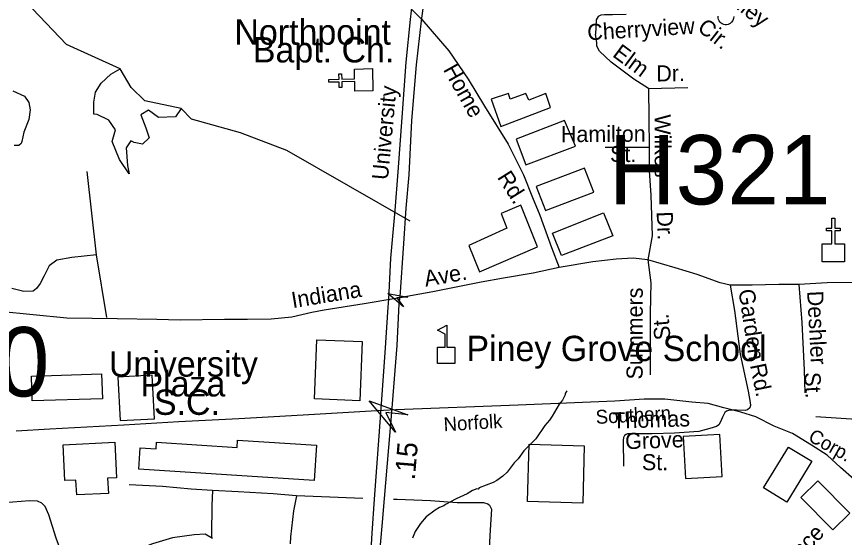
# Model space of a CAD drawing. Extents: x 1547597 to 1699558, y 810033 to 920809.
# Drawn here: x 1620222 to 1625114, y 876415 to 879496 of the extents above; entities that cross this region are included whole.
import ezdxf

# ---------------------------------------------------------------- set-up
doc = ezdxf.new("R2010")
doc.units = 0
for name, color, linetype in [('Exist Cultural Church CELL', 7, 'Continuous'), ('Exist Cultural Church Label', 7, 'Continuous'), ('Exist Cultural Educational Facility High CELL', 7, 'Continuous'), ('Exist Cultural Educational Facility High Label', 7, 'Continuous'), ('Exist Cultural Shopping Center Building Label', 7, 'Continuous'), ('Exist Cultural Warehouse Building Footprint', 7, 'Continuous'), ('Exist Hydrographic Creek Single Shore', 7, 'Continuous'), ('Exist Hydrographic Misc Water Feature', 7, 'Continuous'), ('Exist Railroad Mainline', 7, 'Continuous'), ('Exist Railroad Mainline Label', 7, 'Continuous'), ('Exist Road Non-System Type 51', 7, 'Continuous'), ('Exist Road Non-System Type 51 Label', 7, 'Continuous'), ('Exist Road Primary US Structure Non-Sys NCDOT Attributed CELL', 7, 'Continuous'), ('Exist Road Primary US Structure Non-Sys NCDOT Number Label', 7, 'Continuous'), ('Exist Road Primary US Structure RailRoad Attributed CELL', 7, 'Continuous'), ('Exist Road Primary US Structure RailRoad Number Label', 7, 'Continuous'), ('Exist Road Secondary Mileage Hundredths English Label', 7, 'Continuous'), ('Exist Road Secondary Type 51 Divided Attributed', 7, 'Continuous'), ('Exist Road Secondary Type 51 Label', 7, 'Continuous')]:
    doc.layers.add(name, color=color, linetype=linetype)

msp = doc.modelspace()

# ---------------------------------------------------------------- linework, layer by layer
at = {"layer": 'Exist Cultural Church CELL'}
for points in [[(1622221.6, 879054.1), (1622219.8, 879111), (1622143.7, 879108.8), (1622144.6, 879076.8), (1622128.7, 879076.4), (1622127.8, 879108.4), (1622067.7, 879106.7), (1622067.2, 879122.7), (1622127.3, 879124.4), (1622126.4, 879156.4), (1622142.4, 879156.8), (1622143.3, 879124.8), (1622219.4, 879127), (1622217.9, 879184.6), (1622324.3, 879187.7), (1622328, 879057.1)], [(1624982.9, 878151.5), (1625039.8, 878151.6), (1625039.8, 878227.8), (1625007.8, 878227.8), (1625007.8, 878243.7), (1625039.8, 878243.7), (1625039.8, 878303.9), (1625055.9, 878303.9), (1625055.9, 878243.7), (1625087.9, 878243.7), (1625087.9, 878227.8), (1625055.9, 878227.8), (1625055.9, 878151.6), (1625113.5, 878151.5), (1625113.5, 878045.1), (1624982.9, 878045.1)]]:
    msp.add_lwpolyline(points, close=True, dxfattribs=at)
at = {"layer": 'Exist Cultural Educational Facility High CELL'}
msp.add_lwpolyline([(1622709.2, 877443.4), (1622709.2, 877541.4), (1622755.2, 877541.4), (1622755.2, 877616.5), (1622708.2, 877640.7), (1622764.8, 877669.9), (1622764.8, 877541.4), (1622810.9, 877541.4), (1622810.9, 877443.4)], close=True, dxfattribs=at)
at = {"layer": 'Exist Cultural Warehouse Building Footprint'}
for points in [[(1623082.4, 878845.9), (1623376, 878958.1), (1623348.7, 879040.6), (1623247.9, 879000.8), (1623231.9, 879040.9), (1623139.1, 879006.7), (1623127.8, 879040.9), (1623026.4, 879006.1)], [(1623230.9, 878618.8), (1623524.4, 878728.3), (1623460.4, 878880.6), (1623174.8, 878771.1)], [(1623347.2, 878348), (1623632.8, 878457.5), (1623576.8, 878599.1), (1623291.2, 878489.6)], [(1622958, 877986.8), (1623299.6, 878133.7), (1623200.9, 878379.5), (1623086.1, 878331.4), (1623118.2, 878243.2), (1622895, 878141.6)], [(1623389.3, 878214), (1623690.8, 878334.2), (1623744.2, 878197.9), (1623442.6, 878083.1)], [(1622263.2, 877573.4), (1622249.3, 877224), (1621982.8, 877234.7), (1621996.7, 877584.1)], [(1620314, 877223.3), (1620309.6, 877369.4), (1620724.6, 877382), (1620729.1, 877235.8)], [(1621037.8, 877117.2), (1621023.5, 877374.5), (1620820.6, 877363.3), (1620834.9, 877106)], [(1624378, 877023), (1624161.3, 877012.2), (1624173.6, 876764.7), (1624390.3, 876775.5)], [(1620497.4, 876963.6), (1620802.1, 876977.9), (1620811.9, 876768.2), (1620760.3, 876765.8), (1620764.6, 876675), (1620577.2, 876666.2), (1620573.1, 876754.3), (1620507.3, 876751.2)], [(1621980.3, 876751.7), (1620944.5, 876818.9), (1620952.7, 876945.3), (1621046.9, 876939.2), (1621049.4, 876977.7), (1621525.1, 876946.8), (1621528, 876991.4), (1621993.8, 876961.2)], [(1623240.7, 876627.5), (1623250.1, 876966.9), (1623576.3, 876957.9), (1623566.9, 876618.4)], [(1624782.1, 876949.5), (1624920, 876866.1), (1624773.8, 876624.5), (1624635.9, 876707.9)], [(1625144.6, 876558.7), (1624956.5, 876750.1), (1624856.8, 876652.1), (1625044.9, 876460.7)]]:
    msp.add_lwpolyline(points, close=True, dxfattribs=at)
at = {"layer": 'Exist Hydrographic Creek Single Shore'}
msp.add_lwpolyline([(1622546.8, 878285.5), (1621818.8, 878704.1), (1621544.8, 878808.2), (1621256.3, 878888.2), (1621195.4, 878951.3), (1620980.2, 878997), (1620899.8, 879075.3), (1620834.5, 879186.3), (1620517.8, 879331.2), (1619993.1, 879879.4), (1619926.5, 880193.1), (1619730.8, 880315.7), (1619631.8, 880360.4), (1619101, 880365.3), (1618807.5, 880406.4), (1618411, 880610.2), (1618255.7, 880602.3)], dxfattribs=at)
at = {"layer": 'Exist Hydrographic Misc Water Feature'}
for points in [[(1621195.4, 878951.3), (1621161.6, 878902.8), (1621060.1, 878898.7), (1621001.3, 878941.4), (1620956.6, 878915), (1620985, 878837.8), (1621005.3, 878778.9), (1620966.8, 878740.3), (1620916.1, 878750.4), (1620897.8, 878760.6), (1620869.4, 878720), (1620877.5, 878614.4), (1620887.6, 878565.6), (1620830.8, 878650.9), (1620786.2, 878756.5), (1620806.5, 878825.6), (1620767.9, 878882.5), (1620698.9, 878917), (1620678.6, 878919), (1620678.6, 878990.1), (1620688.8, 879049), (1620721.3, 879101.8), (1620778.1, 879154.6), (1620834.5, 879186.3)], [(1623473.9, 877282.7), (1623463.7, 877266.8), (1623463.5, 877258.8), (1623447.1, 877227.2), (1623428.6, 877203.5), (1623387.5, 877132.2), (1623371.2, 877108.4), (1623342.7, 877077), (1623289.4, 876997.8), (1623218.3, 876927.1), (1623185.6, 876879.6), (1623161.2, 876856), (1623120.3, 876800.8), (1623096, 876777.2), (1623059.6, 876751.8), (1623037.5, 876740.2), (1622954.9, 876707.6), (1622948.9, 876701.6), (1622940.9, 876701.7), (1622916.7, 876692.2), (1622884.4, 876672.7), (1622820, 876643.8), (1622755.5, 876610.9), (1622747.3, 876603), (1622721.2, 876591.5), (1622694.9, 876575.9), (1622642.3, 876536.8), (1622607.8, 876497.4), (1622577, 876449.9), (1622562.4, 876410.1)]]:
    msp.add_lwpolyline(points, dxfattribs=at)
at = {"layer": 'Exist Railroad Mainline'}
msp.add_lwpolyline([(1625171.6, 876757.1), (1625089.7, 876827.9), (1625010.6, 876901.3), (1624919.9, 876961.8), (1624806.3, 877029.4), (1624698.4, 877074.1), (1624590.5, 877128.8), (1624501.3, 877156.1), (1624401.1, 877182), (1624309.1, 877206.4), (1624211.3, 877215.1), (1624051.6, 877233.8), (1623930.8, 877232.3), (1623757.1, 877220.8), (1623518.7, 877212.2), (1623185.7, 877198.1), (1622462.4, 877170.4), (1622317.7, 877162.6), (1621915.1, 877139.2), (1621535.6, 877116.5), (1621181.3, 877098.7), (1620856.8, 877078.2), (1620417.7, 877055.5), (1620220, 877044.3)], dxfattribs=at)
at = {"layer": 'Exist Road Non-System Type 51'}
for p, q in [((1622616.9, 879478.6), (1622555.5, 879539.5)), ((1623955.3, 879070.9), (1624189.1, 879076.2)), ((1623959.4, 878721), (1623699.5, 878721.9)), ((1625213.6, 877111.3), (1624945, 877128.3))]:
    msp.add_line(p, q, dxfattribs=at)
for points in [[(1622616.9, 879478.6), (1622776.5, 879292.4), (1622889.7, 879125.4), (1622987.3, 878964.9), (1623126.8, 878741.7), (1623217.4, 878560.3), (1623270, 878424.6), (1623313, 878321.3), (1623383.6, 878130.2), (1623428.3, 878011.4)], [(1623824.1, 879507.4), (1623743.9, 879506.2), (1623696.8, 879506.2), (1623674.1, 879504.5), (1623658.5, 879495.7), (1623646.3, 879476.5), (1623642.8, 879391.1)], [(1624459.4, 879496.4), (1624458.7, 879484.6), (1624453.9, 879471.9), (1624446.7, 879461.6), (1624437.5, 879454.2), (1624427, 879449.4), (1624417.4, 879447.6), (1624408.6, 879447.6), (1624400.4, 879449.1), (1624392.1, 879452.3), (1624384.9, 879456.6), (1624378.9, 879462.4), (1624373.8, 879469.5), (1624369.5, 879477.4), (1624367.1, 879486.6), (1624366.8, 879497.4)], [(1623955.3, 879070.9), (1623870, 879125.9), (1623735.1, 879225.5), (1623665.4, 879291.7), (1623651.5, 879319.6), (1623649.7, 879340.5), (1623642.8, 879391.1)], [(1620200.9, 879055.5), (1620268.3, 879025.6), (1620294.5, 878988.1), (1620302, 878943.2), (1620294.5, 878887), (1620264.5, 878812.1), (1620253.3, 878756), (1620249.6, 878744.8), (1620234.6, 878733.5), (1620208.4, 878733.5)], [(1623955.3, 879070.9), (1623957.3, 878895), (1623959.4, 878721)], [(1623959.4, 878721), (1623959.8, 878582.9), (1623970.3, 878439), (1623977.6, 878198.9), (1623951.8, 878057.6)], [(1620754.7, 877715.2), (1620694.8, 878085.8), (1620638.7, 878580)], [(1620694.8, 878085.8), (1620548.9, 878070.8), (1620459.1, 878055.9), (1620414.2, 878022.2), (1620384.3, 877962.3), (1620361.8, 877917.3), (1620339.4, 877887.4), (1620320.7, 877872.4), (1620264.5, 877868.7), (1620193.4, 877887.4)], [(1623951.8, 878057.6), (1623865.9, 878066.1), (1623764.3, 878061.2), (1623627.9, 878045.8), (1623428.3, 878011.4)], [(1624439.3, 877907.5), (1624378.8, 877920.8), (1624243.3, 877970.5), (1624112.7, 878010.4), (1623951.8, 878057.6)], [(1623951.8, 878057.6), (1623970.6, 877921.1), (1623966.5, 877741.1), (1623966.3, 877531.2), (1623966.5, 877377.3)], [(1623428.3, 878011.4), (1623275.2, 877978.7), (1623099.7, 877947.7), (1622967.2, 877925.3), (1622682.4, 877868.5), (1622451.4, 877826.7)], [(1624439.3, 877907.5), (1624464.3, 877757.6), (1624497.5, 877499.2), (1624545.1, 877280.7), (1624556.1, 877213.4), (1624558.2, 877196.4), (1624553.9, 877182.6), (1624541.8, 877169.3), (1624527, 877165.6), (1624475.8, 877167.6), (1624444, 877167.9), (1624428.3, 877166.6), (1624415.8, 877162.2), (1624407.2, 877153.6), (1624393.5, 877126.5), (1624381.1, 877098.7), (1624371.6, 877081.3), (1624356.7, 877071), (1624318.7, 877059.3), (1624252.5, 877042.1), (1624108.6, 877031.8), (1623976.6, 877027.3), (1623860.6, 877027), (1623832.7, 877027), (1623823.5, 877024.2), (1623814.5, 877017.2), (1623808.9, 877005.9), (1623806.4, 876989.3), (1623808.5, 876837.2)], [(1624843.9, 877911.1), (1624726.6, 877911.1), (1624568.1, 877906.3), (1624439.3, 877907.5)], [(1625178.4, 877923.3), (1625012, 877920.8), (1624843.9, 877911.1)], [(1624843.9, 877911.1), (1624861.3, 877686.9), (1624876.2, 877404.8), (1624878.7, 877270.9)], [(1622451.4, 877826.7), (1622276.3, 877796.2), (1622038.8, 877760), (1621966.6, 877744.5), (1621848.9, 877718.7), (1621726.7, 877706.6), (1621587.3, 877704.9), (1621451.4, 877704.9), (1621188.1, 877699.7), (1621050.4, 877704.9), (1620815.7, 877708.4), (1620669.5, 877710.1), (1620519.8, 877711.8), (1620119, 877751.5)], [(1621380.6, 876693), (1621254.6, 876700.5), (1621084.9, 876716.4), (1620887.2, 876726.6)], [(1621380.6, 876693), (1621375.6, 876605), (1621373.7, 876433.2), (1621373.2, 876417.2)], [(1621875.8, 876661.3), (1621738, 876672.9), (1621532.3, 876685.3), (1621380.6, 876693)], [(1620490.8, 876315.2), (1620455.9, 876411.6), (1620413.5, 876548.1), (1620390.1, 876598.4), (1620372.3, 876618.6), (1620346.5, 876628.9), (1620298.5, 876631.3), (1620150.4, 876619.1), (1619932.4, 876605.5), (1619786.3, 876597.3)], [(1621875.8, 876661.3), (1621858.8, 876571.6), (1621840.1, 876418.6), (1621838.2, 876377)], [(1622268.2, 876644.8), (1622023.6, 876655.7), (1621875.8, 876661.3)], [(1622449, 876640.6), (1622471.1, 876640.6), (1622667.1, 876634.4), (1622824.8, 876622.6), (1622980.6, 876620.9), (1623006.5, 876614.5), (1623016.5, 876606.3), (1623028.3, 876582.3), (1623021, 876460.3), (1623008.6, 876244.7), (1623002.2, 876179.6)]]:
    msp.add_lwpolyline(points, dxfattribs=at)
at = {"layer": 'Exist Road Primary US Structure Non-Sys NCDOT Attributed CELL'}
msp.add_lwpolyline([(1622507.4, 877779), (1622414.8, 877858.3), (1622534.7, 877835.9), (1622469.8, 877832)], close=True, dxfattribs=at)
at = {"layer": 'Exist Road Primary US Structure RailRoad Attributed CELL'}
msp.add_lwpolyline([(1622461.5, 877037.3), (1622304.7, 877224), (1622533.9, 877140.7), (1622404.6, 877154.1)], close=True, dxfattribs=at)
at = {"layer": 'Exist Road Secondary Type 51 Divided Attributed'}
for points in [[(1623050.5, 882604), (1623074.9, 882456.5), (1623085.3, 882349.1), (1623087.3, 882203.2), (1623082.7, 882064), (1623075.4, 881926.8), (1623056.1, 881767.8), (1623040, 881694.5), (1623013.8, 881564.5), (1622972.1, 881377.1), (1622915.5, 881160.6), (1622845.6, 880874.1), (1622768.3, 880561.9), (1622695.8, 880287.8), (1622627.2, 879976.6), (1622577.7, 879735.9), (1622547, 879478.6), (1622522.6, 879225.5), (1622497.8, 878899.1), (1622474.1, 878577.7), (1622457.1, 878349.3), (1622431.3, 878066.7), (1622418.9, 877824.7)], [(1622488.2, 877837.3), (1622509.4, 878152.6), (1622523.4, 878362.5), (1622542.3, 878559.3), (1622557.6, 878881.6), (1622585.4, 879209.1), (1622614.3, 879470.7), (1622642, 879676.1), (1622691.9, 879998), (1622747, 880241.5), (1622826.5, 880535.2), (1622892.6, 880815), (1622973.6, 881135.2), (1623036.6, 881369.6), (1623079.8, 881549.5), (1623103.3, 881702.2), (1623110.4, 881774.9), (1623139.5, 881912.6), (1623136.3, 882034.5), (1623141.9, 882199.2), (1623131.9, 882312.5), (1623128.6, 882445.7), (1623110.2, 882584.2)], [(1622418.9, 877824.7), (1622416.5, 877777.5), (1622398.2, 877507.5), (1622372.7, 877149.8), (1622335.9, 876641.6), (1622320.8, 876440.2), (1622313.2, 876305.1)], [(1622439, 877155.3), (1622471.7, 877549.7), (1622483.5, 877797.5), (1622488.2, 877837.3)], [(1622365.4, 876283.5), (1622382.1, 876482.7), (1622396.3, 876645.6), (1622439, 877155.3)], [(1621379.5, 876408.5), (1621336.7, 876435.5), (1621271, 876430.3), (1621142.8, 876413.2), (1621025.2, 876376.8), (1620879.9, 876321.2), (1620728.1, 876246.4), (1620552.8, 876133), (1620452.4, 876045.3), (1620245, 875844.3), (1620121.4, 875715.1), (1619867.3, 875464), (1619644.4, 875259.7), (1619453.1, 875054), (1619290.2, 874829.4), (1619154.3, 874613.5), (1619033.3, 874399.6), (1618904.4, 874118.8), (1618817.7, 873926), (1618746.4, 873717.7), (1618674.9, 873489), (1618620.3, 873294.5)]]:
    msp.add_lwpolyline(points, dxfattribs=at)

# ---------------------------------------------------------------- texts
at = {"layer": 'Exist Cultural Church Label'}
for s, p in [('Northpoint', (1621509, 879329.3)), ('Bapt. Ch.', (1621618.2, 879224.1))]:
    msp.add_text(s, height=150, dxfattribs=at).set_placement(p)
at = {"layer": 'Exist Cultural Educational Facility High Label'}
msp.add_text('Piney Grove School', height=150, dxfattribs=at).set_placement((1622880, 877457.8))
at = {"layer": 'Exist Cultural Shopping Center Building Label'}
for s, p in [('University', (1620767.8, 877366)), ('Plaza', (1620954.2, 877248.9)), ('S.C.', (1621033.6, 877140.1))]:
    msp.add_text(s, height=150, dxfattribs=at).set_placement(p)
at = {"layer": 'Exist Railroad Mainline Label'}
for s, rotation, p in [('Southern', 3.3211, (1623646.3, 877085.9)), ('Norfolk', 3.4777, (1622747.7, 877042.8)), ('Corp.', 330.8065, (1624893.5, 876990.4))]:
    msp.add_text(s, height=82.02, rotation=rotation, dxfattribs=at).set_placement(p)
at = {"layer": 'Exist Road Non-System Type 51 Label'}
for s, rotation, p in [('Rumley', 321.912, (1624281.5, 879691.9)), ('Cherryview', 3.5763, (1623597.1, 879354.7)), ('Cir.', 321.912, (1624238.7, 879417.6)), ('Elm', 323.5526, (1623737.9, 879263.1)), ('Home', 299.2616, (1622740.5, 879182.5)), ('Dr.', 1.2876, (1624002.7, 879111)), ('Wilkes', 270.1647, (1623991.6, 878917.2)), ('Hamilton', 0.3871, (1623438.3, 878752.4)), ('St.', 359.8069, (1623728.7, 878635.7)), ('Rd.', 302.2274, (1623059, 878545.1)), ('Dr.', 272.1303, (1624003.9, 878341.6)), ('Ave.', 9.867, (1622638.7, 877897.8)), ('Indiana', 9.3345, (1621854.1, 877771)), ('Summers', 89.9293, (1623921.3, 877349.2)), ('Garden', 278.5777, (1624486.9, 877877.1)), ('Deshler', 273.0208, (1624892.9, 877871.4)), ('St.', 94.7168, (1624086.3, 877585.9)), ('Rd.', 281.4454, (1624555, 877434.3)), ('St.', 273.0208, (1624876.3, 877390.3)), ('Thomas', 1.7498, (1623743.5, 877058.5)), ('Grove', 1.9621, (1623819.6, 876936.9)), ('St.', 359.7356, (1623916.7, 876813.4)), ('Providence', 46.0097, (1624559.8, 875978.2))]:
    msp.add_text(s, height=95, rotation=rotation, dxfattribs=at).set_placement(p)
at = {"layer": 'Exist Road Primary US Structure Non-Sys NCDOT Number Label'}
msp.add_text('H321', height=410.1, dxfattribs=at).set_placement((1623720.2, 878384.7))
at = {"layer": 'Exist Road Primary US Structure RailRoad Number Label'}
msp.add_text('R320', height=410.1, dxfattribs=at).set_placement((1619105.4, 877249.1))
at = {"layer": 'Exist Road Secondary Mileage Hundredths English Label'}
msp.add_text('.15', height=120, rotation=85.2092, dxfattribs=at).set_placement((1622575, 876751.8))
at = {"layer": 'Exist Road Secondary Type 51 Label'}
msp.add_text('University', height=95, rotation=84.6335, dxfattribs=at).set_placement((1622416, 878526.6))

doc.saveas('drawing.dxf')
